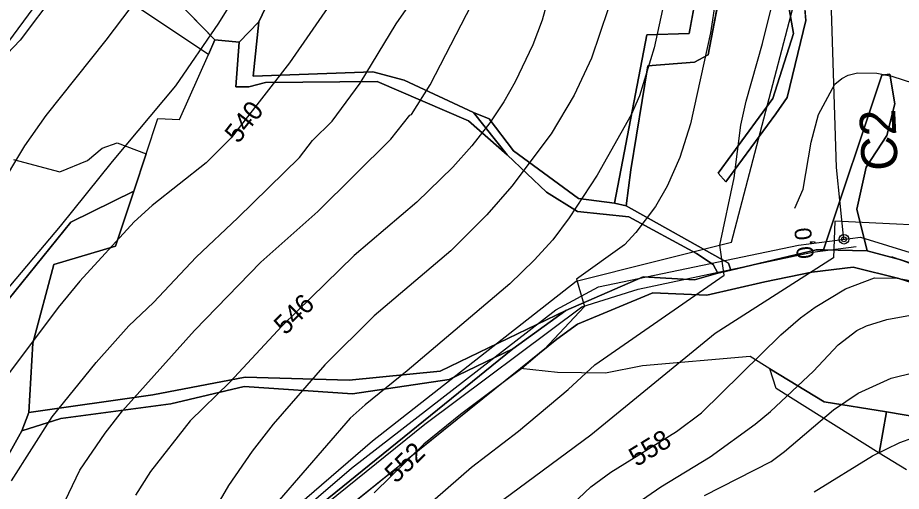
# Model space of a CAD drawing. Extents: x -709418 to -703832, y -1161719 to -1157826.
# Drawn here: x -708615.2 to -708246.7, y -1158766.8 to -1158569.3 of the extents above; entities that cross this region are included whole.
import ezdxf

# ---------------------------------------------------------------- set-up
doc = ezdxf.new("R2010")
doc.units = 0
for name, color, linetype in [('102_obvod PÚ', 7, 'Continuous'), ('103_hranice KÚ', 7, 'Continuous'), ('110_silnice II. třídy a III. třídy', 7, 'Continuous'), ('120_vrstevnice hlavní', 7, 'Continuous'), ('121_vrstevnice hlavní_popis', 7, 'Continuous'), ('122_vrstevnice základní', 7, 'Continuous'), ('124_vrstevnice doplňková', 7, 'Continuous'), ('206_TTP_KN', 7, 'Continuous'), ('210_ostatní plocha_KN', 7, 'Continuous'), ('301_polní cesta_stav', 7, 'Continuous'), ('302_polní cesta_stav_popis', 7, 'Continuous'), ('303_příkop_stav', 7, 'Continuous'), ('311_polní cesta_staničení', 7, 'Continuous'), ('606_RBC_návrh', 7, 'Continuous'), ('Trasa-Hlavni  staniceni', 7, 'Continuous')]:
    doc.layers.add(name, color=color, linetype=linetype)

# ---------------------------------------------------------------- blocks, each defined once
blk = doc.blocks.new('_kolecko-HB')
blk.add_circle((0, 0), 0.5)

msp = doc.modelspace()

# ---------------------------------------------------------------- linework, layer by layer
at = {"layer": '102_obvod PÚ'}
for points in [[(-708616.95, -1158628.4), (-708597.56, -1158633.65), (-708586.07, -1158628.88), (-708579.96, -1158623.75), (-708573.63, -1158621.53), (-708561.65, -1158626.15), (-708556.81, -1158611.32), (-708547.68, -1158611.72), (-708535.59, -1158584.74), (-708593.47, -1158546.09), (-708576.88, -1158523.06), (-708562.45, -1158500.48), (-708557.03, -1158491.24), (-708524.37, -1158430.08), (-708472.33, -1158381.55), (-708457.62, -1158312.54), (-708457.79, -1158255.73)], [(-708244.62, -1158757.84), (-708255.93, -1158750.88), (-708298.89, -1158724.01), (-708301.57, -1158715.74), (-708309.76, -1158710.63), (-708354.66, -1158714.54), (-708370.07, -1158717.61), (-708390.11, -1158717.27), (-708405.56, -1158715.63), (-708506.26, -1158796.6), (-708529.03, -1158816.51), (-708541.87, -1158842.13), (-708566.99, -1158883.81), (-708618.46, -1158935.49)]]:
    msp.add_lwpolyline(points, dxfattribs=at)
at = {"layer": '103_hranice KÚ'}
msp.add_lwpolyline([(-708455.01, -1158262.66), (-708456.58, -1158322.46), (-708470.65, -1158385.22), (-708525.23, -1158435.59), (-708554.43, -1158491.37), (-708565.96, -1158512.43), (-708599.28, -1158558.88), (-708614.09, -1158578.67), (-708671.1, -1158638.47)], dxfattribs=at)
at = {"layer": '110_silnice II. třídy a III. třídy'}
msp.add_lwpolyline([(-708949.18, -1159143.25), (-708851.52, -1159087.76), (-708763.44, -1159047.57), (-708704.41, -1159007.15), (-708617.29, -1158919.6), (-708571.81, -1158874.15), (-708546.81, -1158830.34), (-708531.01, -1158804.51), (-708475.96, -1158757.15), (-708390.75, -1158691.13), (-708373.04, -1158681.56), (-708289.6, -1158664.21), (-708263.74, -1158660.86), (-708218.75, -1158674.74), (-708130.19, -1158710.62), (-708061.25, -1158767.55), (-707984.07, -1158831.3), (-707891.2, -1158926.02), (-707845.98, -1158974.16), (-707817.26, -1159017.7), (-707796.68, -1159073.19), (-707758.86, -1159190.4)], dxfattribs=at)
at = {"layer": '120_vrstevnice hlavní'}
for points in [[(-708409.92, -1158419.84), (-708416.34, -1158434.7), (-708434.49, -1158471.56), (-708444.2, -1158490.13), (-708455.2, -1158514.13), (-708468.35, -1158538.14), (-708482.35, -1158559.99), (-708501.78, -1158588.14), (-708526.21, -1158619.43), (-708536.64, -1158629.85), (-708559.07, -1158647.71), (-708566.64, -1158654.43), (-708589.21, -1158679.14), (-708598.35, -1158690.14), (-708618.64, -1158717.29)], [(-708346.34, -1158565.85), (-708349.77, -1158581.85), (-708355.91, -1158601.85), (-708359.34, -1158609.85), (-708373.63, -1158635), (-708385.2, -1158652.85), (-708392.06, -1158662), (-708399.77, -1158670.43), (-708409.92, -1158680.29), (-708452.78, -1158716.57), (-708470.35, -1158730.72), (-708476.49, -1158736.29), (-708506.21, -1158770.57)], [(-708356.91, -1158771.72), (-708347.06, -1158765), (-708326.48, -1158752.43), (-708307.62, -1158738.86), (-708301.34, -1158733.57), (-708283.34, -1158716.72), (-708273.05, -1158705.72), (-708265.34, -1158699.71), (-708261.2, -1158697.86), (-708252.77, -1158695.14), (-708239.91, -1158692.86)]]:
    msp.add_lwpolyline(points, dxfattribs=at)
at = {"layer": '122_vrstevnice základní'}
for points in [[(-708623.78, -1158585.71), (-708599.64, -1158553.14), (-708553.07, -1158488.13), (-708527.35, -1158454.99), (-708512.92, -1158434.27), (-708501.21, -1158418.84), (-708481.06, -1158388.7), (-708471.78, -1158372.7), (-708465.06, -1158356.7), (-708455.35, -1158326.98), (-708450.06, -1158304.12), (-708448.49, -1158292.7), (-708447.63, -1158274.69), (-708448.06, -1158266.69), (-708450.78, -1158244.69)], [(-708623.78, -1158641.85), (-708612.21, -1158622.71), (-708603.35, -1158610.14), (-708578.35, -1158578.71), (-708547.49, -1158537.85), (-708521.78, -1158496.99), (-708485.49, -1158446.7), (-708473.06, -1158430.99), (-708448.49, -1158396.7), (-708434.35, -1158369.27), (-708429.35, -1158355.56), (-708418.35, -1158306.98), (-708408.34, -1158278.7)], [(-708497.63, -1158627.57), (-708492.21, -1158620.57), (-708484.06, -1158612.43), (-708472.35, -1158596.57), (-708457.35, -1158571.85), (-708449.06, -1158559.85), (-708445.06, -1158552.99), (-708436.35, -1158534.71), (-708424.63, -1158500.42), (-708422.2, -1158488.99), (-708413.06, -1158460.56), (-708409.2, -1158446.56), (-708402.06, -1158429.84), (-708393.77, -1158407.84), (-708390.06, -1158399.84), (-708384.49, -1158380.41), (-708374.77, -1158360.98), (-708367.91, -1158350.13), (-708360.34, -1158340.7), (-708351.48, -1158331.12), (-708329.77, -1158311.98), (-708309.91, -1158297.98)], [(-708359.2, -1158388.56), (-708364.01, -1158398.84), (-708367.5, -1158412.36), (-708369.25, -1158425.89), (-708374.63, -1158482.13), (-708376.34, -1158492.13), (-708387.06, -1158536.14), (-708396.49, -1158570.42), (-708400.34, -1158580.71), (-708407.77, -1158596.14), (-708412.49, -1158604.42), (-708418.35, -1158613.14), (-708425.77, -1158622.71), (-708433.77, -1158631.71), (-708448.78, -1158646.28), (-708474.92, -1158668.43), (-708504.92, -1158697.86), (-708526.78, -1158721.29), (-708543.21, -1158737.43), (-708559.78, -1158758.57), (-708566.07, -1158768.43)], [(-708422.35, -1158397.27), (-708431.35, -1158415.56), (-708438.35, -1158426.99), (-708472.2, -1158475.99), (-708487.06, -1158501.56), (-708497.49, -1158517.13), (-708531.49, -1158571.57), (-708549.35, -1158597.71), (-708575.78, -1158629.28), (-708597.5, -1158656.28), (-708622.78, -1158686.14)], [(-708360.32, -1158513.61), (-708362.77, -1158531.28), (-708368.91, -1158565.56), (-708375.91, -1158586.14), (-708383.2, -1158601.57), (-708392.77, -1158617.71), (-708409.2, -1158639.57), (-708419.63, -1158651.57), (-708434.63, -1158666.57), (-708466.49, -1158693.71), (-708487.06, -1158714.14), (-708508.64, -1158738.86), (-708517.35, -1158750.15), (-708527.21, -1158764.43), (-708541.07, -1158788.01), (-708554.07, -1158812.72), (-708557.35, -1158820.72), (-708568.49, -1158843.47), (-708576.84, -1158861.02), (-708581.85, -1158872.45), (-708572.39, -1158881.09)], [(-708599.78, -1158780.15), (-708589.21, -1158758), (-708578.64, -1158742.57), (-708571.49, -1158733.29), (-708541.49, -1158699.72), (-708513.78, -1158671.29), (-708490.06, -1158650.14), (-708459.63, -1158620), (-708451.63, -1158610), (-708450.92, -1158609.71), (-708443.2, -1158597.28), (-708423.77, -1158559.56)], [(-708324.2, -1158561.85), (-708326.34, -1158575.57), (-708334.63, -1158613.57), (-708339.06, -1158627.57), (-708344.34, -1158639.57), (-708349.2, -1158648), (-708357.48, -1158658.85), (-708362.2, -1158664), (-708382.24, -1158678.4), (-708378.9, -1158689.81), (-708395.63, -1158707.72), (-708404.92, -1158715.57), (-708430.49, -1158734.86), (-708445.78, -1158747.15), (-708466.49, -1158767.43)], [(-708320.68, -1158676.72), (-708322.42, -1158664.17), (-708316.48, -1158636.14), (-708313.62, -1158614.14), (-708311.48, -1158604.14), (-708304.62, -1158580.14), (-708300.2, -1158562.14)], [(-708617.78, -1158762.43), (-708600.78, -1158735.72), (-708582.49, -1158713.14), (-708568.78, -1158697.86), (-708558.49, -1158688.14), (-708540.78, -1158669.14), (-708523.35, -1158652.85), (-708497.63, -1158627.57)], [(-708217.34, -1158657), (-708274.44, -1158654.16), (-708275, -1158669.48)], [(-708275, -1158669.48), (-708324.3, -1158700.96), (-708376.2, -1158743.43), (-708432.77, -1158785.29), (-708441.92, -1158793.29), (-708447.49, -1158799.15), (-708453.49, -1158806.86), (-708459.49, -1158816.58), (-708467.63, -1158832.15), (-708485.63, -1158869.87), (-708502.06, -1158896.01), (-708530.06, -1158932.87), (-708551.21, -1158957.44), (-708559.35, -1158969.16), (-708564.78, -1158979.58), (-708572.07, -1158997.59), (-708578.49, -1159015.59), (-708584.92, -1159039.59), (-708587.07, -1159055.59), (-708588.21, -1159071.59), (-708588.78, -1159095.59), (-708592.78, -1159126.74), (-708595.78, -1159138.74)], [(-708634.78, -1159140.45), (-708629.64, -1159131.31), (-708623.78, -1159115.31), (-708620.07, -1159101.59), (-708606.35, -1159037.59), (-708598.35, -1159012.73), (-708587.5, -1158987.59), (-708575.92, -1158967.01), (-708566.64, -1158953.3), (-708552.78, -1158935.01), (-708529.89, -1158907.31), (-708524.06, -1158899.3), (-708510.06, -1158877.3), (-708502.92, -1158863.29), (-708485.21, -1158824.72), (-708474.78, -1158807.58), (-708465.92, -1158795.58), (-708456.92, -1158785.29), (-708446.49, -1158774.72), (-708425.92, -1158756.72), (-708406.34, -1158741.72), (-708385.63, -1158724.43), (-708374.49, -1158714.14), (-708320.68, -1158676.72)], [(-708399.34, -1158786.86), (-708376.2, -1158765), (-708367.91, -1158758.86), (-708340.48, -1158741.86), (-708330.06, -1158734.15), (-708297.05, -1158701.57), (-708288.77, -1158694.43), (-708282.62, -1158690), (-708270.05, -1158682.43), (-708257.91, -1158677.86), (-708248.48, -1158678), (-708233.94, -1158680.57)], [(-708328.77, -1158768.57), (-708301.05, -1158754.43), (-708295.48, -1158750.29), (-708275.05, -1158732.86), (-708264.77, -1158725.86), (-708251.05, -1158719.72), (-708241.34, -1158717.29)], [(-708283.05, -1158767), (-708258.77, -1158752), (-708247.34, -1158746.43), (-708236.5, -1158742.54)]]:
    msp.add_lwpolyline(points, dxfattribs=at)
at = {"layer": '124_vrstevnice doplňková'}
msp.add_lwpolyline([(-708291.17, -1158648.71), (-708287.62, -1158640.85), (-708284.34, -1158621.28), (-708281.34, -1158609.71), (-708274.48, -1158597), (-708271.62, -1158594.71), (-708268.91, -1158593.28), (-708265.05, -1158592.28), (-708257, -1158592.5), (-708250.77, -1158593.71), (-708241.62, -1158596.57), (-708235.91, -1158599.14), (-708211.05, -1158608.14), (-708183.91, -1158612.43), (-708163.76, -1158619.14), (-708152.76, -1158625), (-708141.33, -1158633.43), (-708128.05, -1158645.43)], dxfattribs=at)
at = {"layer": '206_TTP_KN'}
for p, q in [((-708308.58, -1158485.36), (-708327.23, -1158584.82)), ((-708335.26, -1158575.94), (-708325.41, -1158522.6)), ((-708535.59, -1158584.74), (-708593.47, -1158546.09)), ((-708288.29, -1158549.14), (-708286.54, -1158570.56)), ((-708553.11, -1158557.77), (-708532.91, -1158578.61)), ((-708291.64, -1158575.87), (-708294.69, -1158559.28)), ((-708522.78, -1158579.53), (-708514.64, -1158571.11)), ((-708514.64, -1158571.11), (-708516.99, -1158593.67)), ((-708286.54, -1158570.56), (-708294.3, -1158602.64)), ((-708535.59, -1158584.74), (-708532.91, -1158578.61)), ((-708532.91, -1158578.61), (-708535.59, -1158584.74)), ((-708532.91, -1158578.61), (-708522.78, -1158579.53)), ((-708366.28, -1158646.69), (-708352.85, -1158576.51)), ((-708352.85, -1158576.51), (-708335.26, -1158575.94)), ((-708300.3, -1158603.03), (-708291.64, -1158575.87)), ((-708522.78, -1158579.53), (-708524.2, -1158598.17)), ((-708524.2, -1158598.17), (-708522.78, -1158579.53)), ((-708547.68, -1158611.72), (-708535.59, -1158584.74)), ((-708327.23, -1158584.82), (-708333.01, -1158587.93)), ((-708352.5, -1158589.46), (-708359.56, -1158632.78)), ((-708333.01, -1158587.93), (-708352.5, -1158589.46)), ((-708516.99, -1158593.67), (-708467.04, -1158591.96)), ((-708467.04, -1158591.96), (-708454.05, -1158595.31)), ((-708279.21, -1158666.07), (-708254.81, -1158593.33)), ((-708254.81, -1158593.33), (-708251.6, -1158592.83)), ((-708251.6, -1158592.83), (-708249.46, -1158605.18)), ((-708518.85, -1158598.17), (-708511.86, -1158596.38)), ((-708511.86, -1158596.38), (-708518.85, -1158598.17)), ((-708511.86, -1158596.38), (-708465.26, -1158595.96)), ((-708465.26, -1158595.96), (-708511.86, -1158596.38)), ((-708465.26, -1158595.96), (-708427.15, -1158612.37)), ((-708427.15, -1158612.37), (-708465.26, -1158595.96)), ((-708454.05, -1158595.31), (-708425.08, -1158608.87)), ((-708524.2, -1158598.17), (-708518.85, -1158598.17)), ((-708518.85, -1158598.17), (-708524.2, -1158598.17)), ((-708323.12, -1158634.18), (-708300.3, -1158603.03)), ((-708294.3, -1158602.64), (-708299.06, -1158609.46)), ((-708249.46, -1158605.18), (-708252.81, -1158618.45)), ((-708561.65, -1158626.15), (-708556.81, -1158611.32)), ((-708556.81, -1158611.32), (-708547.68, -1158611.72)), ((-708427.15, -1158612.37), (-708411.1, -1158626.57)), ((-708411.1, -1158626.57), (-708427.15, -1158612.37)), ((-708425.08, -1158608.87), (-708411.1, -1158626.57)), ((-708299.06, -1158609.46), (-708319.98, -1158637.72)), ((-708252.81, -1158618.45), (-708261.37, -1158631.65)), ((-708579.96, -1158623.75), (-708573.63, -1158621.53)), ((-708573.63, -1158621.53), (-708561.65, -1158626.15)), ((-708586.07, -1158628.88), (-708579.96, -1158623.75)), ((-708561.65, -1158626.15), (-708566.68, -1158641.7)), ((-708566.68, -1158641.7), (-708561.65, -1158626.15)), ((-708411.1, -1158626.57), (-708394.68, -1158642.06)), ((-708616.95, -1158628.4), (-708597.56, -1158633.65)), ((-708597.56, -1158633.65), (-708586.07, -1158628.88)), ((-708359.56, -1158632.78), (-708361.5, -1158647.76)), ((-708319.98, -1158637.72), (-708323.12, -1158634.18)), ((-708261.37, -1158631.65), (-708265.23, -1158649.13)), ((-708566.68, -1158641.7), (-708593.05, -1158654.58)), ((-708593.05, -1158654.58), (-708566.68, -1158641.7)), ((-708566.68, -1158641.7), (-708574.39, -1158664.62)), ((-708574.39, -1158664.62), (-708566.68, -1158641.7)), ((-708394.68, -1158642.06), (-708381.77, -1158650.19)), ((-708361.5, -1158647.76), (-708366.28, -1158646.69)), ((-708265.23, -1158649.13), (-708260.94, -1158666.57)), ((-708381.77, -1158650.19), (-708360.36, -1158652.4)), ((-708360.36, -1158652.4), (-708332.1, -1158667.67)), ((-708593.05, -1158654.58), (-708619.26, -1158687.14)), ((-708619.26, -1158687.14), (-708593.05, -1158654.58)), ((-708574.39, -1158664.62), (-708600.08, -1158672.26)), ((-708600.08, -1158672.26), (-708574.39, -1158664.62)), ((-708332.1, -1158667.67), (-708325.18, -1158672.31)), ((-708260.94, -1158666.57), (-708279.21, -1158666.07)), ((-708600.08, -1158672.26), (-708608.89, -1158705.01)), ((-708608.89, -1158705.01), (-708600.08, -1158672.26)), ((-708325.18, -1158672.31), (-708323.24, -1158675.91)), ((-708284.1, -1158675.46), (-708266.79, -1158673.35)), ((-708266.79, -1158673.35), (-708247.74, -1158678.03)), ((-708354.35, -1158677.34), (-708386.61, -1158691.47)), ((-708333.02, -1158678.7), (-708354.35, -1158677.34)), ((-708323.24, -1158675.91), (-708333.02, -1158678.7)), ((-708303.65, -1158679.53), (-708284.1, -1158675.46)), ((-708247.74, -1158678.03), (-708231.9, -1158683.17)), ((-708327.81, -1158684.99), (-708303.65, -1158679.53)), ((-708381.79, -1158697.08), (-708350.36, -1158684.06)), ((-708350.36, -1158684.06), (-708327.81, -1158684.99)), ((-708438.98, -1158716.73), (-708386.61, -1158691.47)), ((-708386.61, -1158691.47), (-708438.98, -1158716.73)), ((-708386.61, -1158691.47), (-708408.7, -1158707.48)), ((-708390.32, -1158703.36), (-708381.79, -1158697.08)), ((-708405.56, -1158715.63), (-708390.32, -1158703.36)), ((-708608.89, -1158705.01), (-708610.52, -1158733.9)), ((-708610.52, -1158733.9), (-708608.89, -1158705.01)), ((-708408.7, -1158707.48), (-708488.34, -1158771.85)), ((-708435.21, -1158720.17), (-708408.7, -1158707.48)), ((-708408.7, -1158707.48), (-708435.21, -1158720.17)), ((-708309.76, -1158710.63), (-708354.66, -1158714.54)), ((-708301.57, -1158715.74), (-708309.76, -1158710.63)), ((-708390.11, -1158717.27), (-708405.56, -1158715.63)), ((-708354.66, -1158714.54), (-708370.07, -1158717.61)), ((-708558.87, -1158726.58), (-708520.26, -1158719.23)), ((-708520.26, -1158719.23), (-708558.87, -1158726.58)), ((-708520.26, -1158719.23), (-708476.95, -1158720.51)), ((-708476.95, -1158720.51), (-708520.26, -1158719.23)), ((-708476.95, -1158720.51), (-708438.98, -1158716.73)), ((-708438.98, -1158716.73), (-708476.95, -1158720.51)), ((-708370.07, -1158717.61), (-708390.11, -1158717.27)), ((-708278.92, -1158729.51), (-708301.57, -1158715.74)), ((-708475.55, -1158726.18), (-708435.21, -1158720.17)), ((-708435.21, -1158720.17), (-708475.55, -1158726.18)), ((-708610.52, -1158733.9), (-708558.87, -1158726.58)), ((-708558.87, -1158726.58), (-708610.52, -1158733.9)), ((-708551.31, -1158730.4), (-708520.7, -1158723.14)), ((-708520.7, -1158723.14), (-708551.31, -1158730.4)), ((-708520.7, -1158723.14), (-708475.55, -1158726.18)), ((-708475.55, -1158726.18), (-708520.7, -1158723.14)), ((-708597.17, -1158736.48), (-708551.31, -1158730.4)), ((-708551.31, -1158730.4), (-708597.17, -1158736.48)), ((-708252.95, -1158733.76), (-708278.92, -1158729.51)), ((-708610.52, -1158733.9), (-708613.41, -1158741.68)), ((-708613.41, -1158741.68), (-708610.52, -1158733.9)), ((-708216.22, -1158739.92), (-708252.95, -1158733.76)), ((-708613.41, -1158741.68), (-708597.17, -1158736.48)), ((-708597.17, -1158736.48), (-708613.41, -1158741.68)), ((-708613.41, -1158741.68), (-708621.73, -1158756.56)), ((-708621.73, -1158756.56), (-708613.41, -1158741.68))]:
    msp.add_line(p, q, dxfattribs=at)
for points in [[(-708516.99, -1158593.67), (-708514.64, -1158571.11), (-708498.93, -1158537.95), (-708481.68, -1158495.76), (-708468.24, -1158463.41), (-708432.88, -1158437.8), (-708423.46, -1158414.93), (-708464.37, -1158390.93), (-708460.09, -1158356.68), (-708451.04, -1158328.33), (-708444.59, -1158289.87)], [(-708361.5, -1158647.76), (-708359.56, -1158632.78), (-708352.5, -1158589.46), (-708333.01, -1158587.93), (-708327.23, -1158584.82), (-708308.58, -1158485.36)], [(-708576.88, -1158523.06), (-708562.45, -1158500.48), (-708557.03, -1158491.24), (-708498.93, -1158537.95), (-708514.64, -1158571.11), (-708522.78, -1158579.53), (-708532.91, -1158578.61), (-708553.11, -1158557.77), (-708547.75, -1158547.21), (-708557.53, -1158542.93), (-708566.52, -1158530.15), (-708576.88, -1158523.06)], [(-708325.41, -1158522.6), (-708335.26, -1158575.94), (-708352.85, -1158576.51), (-708366.28, -1158646.69), (-708381.34, -1158644.7), (-708408.38, -1158624.79), (-708418.59, -1158611.44), (-708425.08, -1158608.87), (-708454.05, -1158595.31), (-708467.04, -1158591.96), (-708516.99, -1158593.67)], [(-708294.69, -1158559.28), (-708291.64, -1158575.87), (-708300.3, -1158603.03), (-708323.12, -1158634.18), (-708319.98, -1158637.72), (-708299.06, -1158609.46), (-708294.3, -1158602.64), (-708286.54, -1158570.56), (-708288.29, -1158549.14)], [(-708215.91, -1158680.55), (-708246.96, -1158670.28), (-708260.94, -1158666.57), (-708265.23, -1158649.13), (-708261.37, -1158631.65), (-708252.81, -1158618.45), (-708249.46, -1158605.18), (-708251.6, -1158592.83), (-708254.81, -1158593.33), (-708279.21, -1158666.07), (-708282.28, -1158666.07), (-708317.82, -1158674.56), (-708318.76, -1158671.67), (-708361.5, -1158647.76)]]:
    msp.add_lwpolyline(points, dxfattribs=at)
at = {"layer": '210_ostatní plocha_KN'}
for p, q in [((-708425.08, -1158608.87), (-708418.59, -1158611.44)), ((-708411.1, -1158626.57), (-708425.08, -1158608.87)), ((-708418.59, -1158611.44), (-708408.38, -1158624.79)), ((-708394.68, -1158642.06), (-708411.1, -1158626.57)), ((-708408.38, -1158624.79), (-708381.34, -1158644.7)), ((-708381.77, -1158650.19), (-708394.68, -1158642.06)), ((-708381.34, -1158644.7), (-708366.28, -1158646.69)), ((-708366.28, -1158646.69), (-708361.5, -1158647.76)), ((-708361.5, -1158647.76), (-708318.76, -1158671.67)), ((-708360.36, -1158652.4), (-708381.77, -1158650.19)), ((-708332.1, -1158667.67), (-708360.36, -1158652.4)), ((-708325.18, -1158672.31), (-708332.1, -1158667.67)), ((-708317.82, -1158674.56), (-708282.28, -1158666.07)), ((-708282.28, -1158666.07), (-708279.21, -1158666.07)), ((-708279.21, -1158666.07), (-708260.94, -1158666.57)), ((-708260.94, -1158666.57), (-708246.96, -1158670.28)), ((-708246.96, -1158670.28), (-708215.91, -1158680.55)), ((-708323.24, -1158675.91), (-708325.18, -1158672.31)), ((-708323.24, -1158675.91), (-708317.82, -1158674.56)), ((-708317.82, -1158674.56), (-708323.24, -1158675.91)), ((-708318.76, -1158671.67), (-708317.82, -1158674.56)), ((-708266.79, -1158673.35), (-708284.1, -1158675.46)), ((-708247.74, -1158678.03), (-708266.79, -1158673.35)), ((-708386.61, -1158691.47), (-708354.35, -1158677.34)), ((-708354.35, -1158677.34), (-708333.02, -1158678.7)), ((-708333.02, -1158678.7), (-708323.24, -1158675.91)), ((-708284.1, -1158675.46), (-708303.65, -1158679.53)), ((-708231.9, -1158683.17), (-708247.74, -1158678.03)), ((-708303.65, -1158679.53), (-708327.81, -1158684.99)), ((-708350.36, -1158684.06), (-708381.79, -1158697.08)), ((-708327.81, -1158684.99), (-708350.36, -1158684.06)), ((-708408.7, -1158707.48), (-708386.61, -1158691.47)), ((-708381.79, -1158697.08), (-708390.32, -1158703.36)), ((-708390.32, -1158703.36), (-708405.56, -1158715.63)), ((-708488.34, -1158771.85), (-708408.7, -1158707.48)), ((-708405.56, -1158715.63), (-708506.26, -1158796.6)), ((-708301.57, -1158715.74), (-708278.92, -1158729.51)), ((-708298.89, -1158724.01), (-708301.57, -1158715.74)), ((-708255.93, -1158750.88), (-708298.89, -1158724.01)), ((-708278.92, -1158729.51), (-708252.95, -1158733.76)), ((-708252.95, -1158733.76), (-708255.93, -1158750.88)), ((-708255.93, -1158750.88), (-708252.95, -1158733.76)), ((-708252.95, -1158733.76), (-708216.22, -1158739.92)), ((-708244.62, -1158757.84), (-708255.93, -1158750.88))]:
    msp.add_line(p, q, dxfattribs=at)
at = {"layer": '301_polní cesta_stav'}
msp.add_lwpolyline([(-708270.67, -1158661.76), (-708273.76, -1158631.83), (-708276.31, -1158553.02), (-708271.57, -1158449.41)], dxfattribs=at)
at = {"layer": '303_příkop_stav'}
for points in [[(-708815.08, -1159076.5), (-708762.37, -1159051.75), (-708731.82, -1159032.82), (-708703.19, -1159011.93), (-708670.48, -1158980.37), (-708608.62, -1158918.5), (-708566.82, -1158875.36), (-708527.93, -1158807.1), (-708514.52, -1158794.61), (-708445.4, -1158738.89), (-708379.97, -1158689.85), (-708356.49, -1158682.49), (-708283.79, -1158667.05), (-708265.61, -1158664.78)], [(-708250.87, -1158668.97), (-708160.79, -1158701.67), (-708131, -1158713.8), (-708094.03, -1158745.37), (-708034.33, -1158794.43), (-707966.01, -1158854.26), (-707908.86, -1158912.99), (-707855.85, -1158972.42), (-707825.99, -1159013.41), (-707807.55, -1159055.79), (-707783.12, -1159126.04), (-707762.36, -1159191.37)]]:
    msp.add_lwpolyline(points, dxfattribs=at)
at = {"layer": '311_polní cesta_staničení'}
msp.add_circle((-708270.67, -1158661.71), 2, dxfattribs=at)
at = {"layer": '606_RBC_návrh'}
msp.add_lwpolyline([(-708621.34, -1158919.97), (-708569.6, -1158864.8), (-708533.12, -1158802.69), (-708467.27, -1158745.84), (-708382.3, -1158679.26), (-708317.54, -1158662.95), (-708278.48, -1158513.72), (-708252.68, -1158400.3), (-708216.1, -1158388.94), (-708192.86, -1158365.22), (-708087.56, -1158238.22), (-707982.26, -1158419.57), (-707956.06, -1158457.62), (-707920.96, -1158459.1), (-707867.27, -1158490.87), (-707847.49, -1158492.35), (-707758.51, -1158549.67), (-707716.98, -1158553.62), (-707663.59, -1158625.77), (-707619.1, -1158657.4), (-707563.23, -1158667.28)], dxfattribs=at)

# ---------------------------------------------------------------- block references
at = {"layer": 'Trasa-Hlavni  staniceni', "xscale": 1.9999999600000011, "yscale": 1.999999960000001, "rotation": 95.88963490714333}
msp.add_blockref('_kolecko-HB', (-708270.67, -1158661.76), dxfattribs=at)

# ---------------------------------------------------------------- texts
at = {"layer": '121_vrstevnice hlavní_popis'}
for s, rotation, p in [('540', 51.77, (-708523.23, -1158622.17)), ('546', 44.7703, (-708503.55, -1158702.02)), ('558', 31.5595, (-708357.15, -1158756.81)), ('552', 44.2852, (-708457.43, -1158763.86))]:
    msp.add_text(s, height=8, rotation=rotation, dxfattribs=at).set_placement(p)
at = {"layer": '302_polní cesta_stav_popis'}
msp.add_text('C2', height=15, rotation=92.6442, dxfattribs=at).set_placement((-708248.15, -1158632.8))
at = {"layer": 'Trasa-Hlavni  staniceni'}
msp.add_text('0,0', height=7, rotation=95.8896, dxfattribs=at).set_placement((-708283.13, -1158669.49))

doc.saveas('drawing.dxf')
